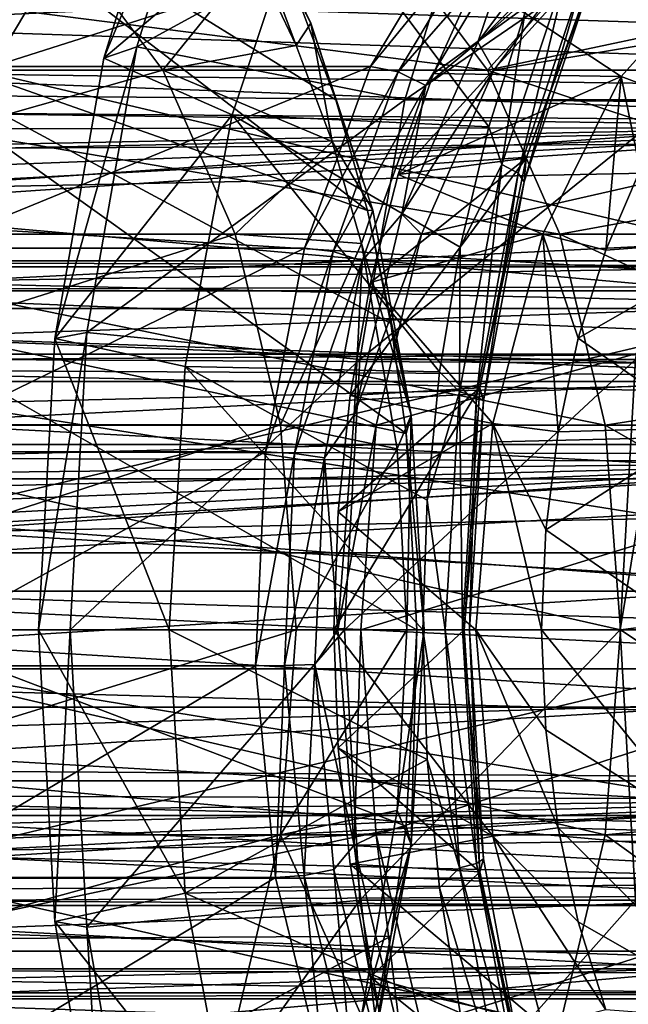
# Model space of a CAD drawing. Header units: metres. Extents: x 26 to 263, y -109 to 109.
# Tile 574 of 656: x 95.45 to 98.52, y 74.41 to 79.38. Entities that reach past the tile are written whole.
import ezdxf

# ---------------------------------------------------------------- set-up
doc = ezdxf.new("R2010")
doc.units = ezdxf.units.M
doc.layers.add('solid_500750', color=7, linetype='CONTINUOUS')

msp = doc.modelspace()

# ---------------------------------------------------------------- linework, layer by layer
at = {"layer": 'solid_500750'}
for points in [[(97.208237, 78.418442, 0.387068), (94.489174, 79.378181, -5.780607), (94.108887, 80.800003, -5.237505)], [(97.048851, 78.977623, 0.614691), (97.208237, 78.418442, 0.387068), (94.108887, 80.800003, -5.237505)], [(96.851685, 79.505249, 0.896279), (97.048851, 78.977623, 0.614691), (94.108887, 80.800003, -5.237505)], [(96.451233, 80.577888, 13.733401), (96.276993, 80.494469, 13.459207), (95.876823, 79.189178, 14.030707)], [(96.451233, 80.577888, 13.733401), (95.876823, 79.189178, 14.030707), (96.043098, 79.246666, 14.316275)], [(96.451233, 80.577888, 13.733401), (96.043098, 79.246666, 14.316275), (97.768051, 80.188995, 13.944923)], [(100.493484, 80.481636, 23.128609), (76.438446, 79.54406, 6.642768), (76.4506, 79.167015, 6.766676)], [(100.230225, 78.838577, 23.504486), (100.493484, 80.481636, 23.128609), (76.4506, 79.167015, 6.766676)], [(88.864243, 80.189552, -13.899847), (114.005424, 80.488419, 3.831565), (114.269028, 78.846504, 3.454995)], [(95.876823, 79.189178, 14.030707), (96.276993, 80.494469, 13.459207), (96.90786, 80.061737, 12.558236)], [(97.764587, 79.269646, 10.462984), (98.844788, 80.356949, 8.920297), (98.263649, 79.93721, 9.750242)], [(98.321007, 79.764008, 9.668329), (98.844788, 80.356949, 8.920297), (97.764587, 79.269646, 10.462984)], [(94.060333, 79.36145, 12.266313), (94.370544, 80.323517, 11.82328), (102.589035, 79.074455, 18.392254)], [(94.370544, 80.323517, 11.82328), (102.973312, 80.327881, 17.843445), (102.589035, 79.074455, 18.392254)], [(88.983925, 79.691757, -13.999965), (88.864243, 80.189552, -13.899847), (114.269028, 78.846504, 3.454995)], [(96.043098, 79.246666, 14.316275), (97.397026, 78.978783, 14.474808), (97.768051, 80.188995, 13.944923)], [(96.503761, 80.17627, 1.693643), (96.635307, 79.699944, 1.615081), (96.848488, 79.253296, 1.310622)], [(96.503761, 80.17627, 1.693643), (96.848488, 79.253296, 1.310622), (96.922279, 79.365906, 1.095947)], [(96.503761, 80.17627, 1.693643), (96.922279, 79.365906, 1.095947), (96.620132, 79.990135, 1.226966)], [(97.397026, 78.978783, 14.474808), (98.789581, 78.978783, 15.449887), (99.160614, 80.188995, 14.920003)], [(97.768051, 80.188995, 13.944923), (97.397026, 78.978783, 14.474808), (99.160614, 80.188995, 14.920003)], [(101.00853, 80.120888, 19.559774), (100.746742, 78.863609, 19.93392), (77.670441, 79.725288, 3.41973)], [(110.828964, 80.122429, 5.534748), (87.68058, 79.725288, -10.876224), (87.814034, 79.061203, -11.066817)], [(111.091217, 78.864822, 5.16051), (110.828964, 80.122429, 5.534748), (87.814034, 79.061203, -11.066817)], [(98.696327, 80.103355, 4.553569), (97.813843, 79.128426, 3.418853), (97.338676, 79.764099, 4.09746)], [(98.696327, 80.103355, 4.553569), (99.178314, 79.417259, 3.865223), (97.813843, 79.128426, 3.418853)], [(95.876823, 79.189178, 14.030707), (96.90786, 80.061737, 12.558236), (96.524162, 78.90303, 13.106216)], [(97.820496, 78.841156, 13.31812), (96.524162, 78.90303, 13.106216), (96.90786, 80.061737, 12.558236)], [(98.002716, 79.415985, 13.057878), (97.820496, 78.841156, 13.31812), (96.90786, 80.061737, 12.558236)], [(96.922279, 79.365906, 1.095947), (96.851685, 79.505249, 0.896279), (96.620132, 79.990135, 1.226966)], [(97.764587, 79.269646, 10.462984), (98.263649, 79.93721, 9.750242), (97.936317, 79.777573, 10.147649)], [(95.766251, 79.897491, 8.738155), (95.044365, 79.764099, 7.374068), (94.569199, 79.128426, 8.052676)], [(95.31749, 79.146004, 9.379045), (95.766251, 79.897491, 8.738155), (94.569199, 79.128426, 8.052676)], [(97.671814, 79.897491, 10.072444), (95.766251, 79.897491, 8.738155), (95.31749, 79.146004, 9.379045)], [(97.223053, 79.146004, 10.713334), (97.671814, 79.897491, 10.072444), (95.31749, 79.146004, 9.379045)], [(97.808395, 79.865425, 10.138662), (97.671814, 79.897491, 10.072444), (97.223053, 79.146004, 10.713334)], [(97.36364, 79.120636, 10.773839), (97.808395, 79.865425, 10.138662), (97.223053, 79.146004, 10.713334)], [(97.936317, 79.777573, 10.147649), (97.808395, 79.865425, 10.138662), (97.36364, 79.120636, 10.773839)], [(95.700371, 79.764099, 2.950307), (92.423759, 79.764099, 0.656002), (92.899002, 79.128258, -0.022712)], [(97.813843, 79.128426, 3.418853), (93.308502, 79.128426, 0.264182), (92.833336, 79.764099, 0.94279)], [(97.338676, 79.764099, 4.09746), (97.813843, 79.128426, 3.418853), (92.833336, 79.764099, 0.94279)], [(95.700371, 79.764099, 2.950307), (92.899002, 79.128258, -0.022712), (96.175613, 79.128258, 2.271594)], [(96.635307, 79.699944, 1.615081), (95.700371, 79.764099, 2.950307), (96.175613, 79.128258, 2.271594)], [(97.502518, 79.05114, 10.767176), (97.936317, 79.777573, 10.147649), (97.36364, 79.120636, 10.773839)], [(97.764587, 79.269646, 10.462984), (97.936317, 79.777573, 10.147649), (97.502518, 79.05114, 10.767176)], [(97.845703, 79.128227, 10.347131), (98.321007, 79.764008, 9.668329), (97.764587, 79.269646, 10.462984)], [(101.597618, 79.764008, 11.962635), (98.321007, 79.764008, 9.668329), (97.845703, 79.128227, 10.347131)], [(101.122314, 79.128227, 12.641437), (101.597618, 79.764008, 11.962635), (97.845703, 79.128227, 10.347131)], [(100.746742, 78.863609, 19.93392), (77.536987, 79.061203, 3.610323), (77.670441, 79.725288, 3.41973)], [(92.844406, 79.695488, 14.874553), (99.881226, 78.036484, 20.341608), (100.139999, 79.7202, 19.972048)], [(98.383728, 79.724976, 12.513731), (97.541046, 79.111816, 11.653948), (97.363686, 78.600273, 11.907248)], [(98.383728, 79.724976, 12.513731), (97.363686, 78.600273, 11.907248), (98.008354, 78.683426, 13.049825)], [(98.383728, 79.724976, 12.513731), (97.752487, 79.582359, 11.351983), (97.541046, 79.111816, 11.653948)], [(98.383728, 79.724976, 12.513731), (98.008354, 78.683426, 13.049825), (98.333382, 79.572105, 12.733478)], [(89.086899, 79.191666, -14.085519), (88.983925, 79.691757, -13.999965), (114.269028, 78.846504, 3.454995)], [(92.844406, 79.695488, 14.874553), (92.588715, 78.015762, 15.239766), (99.881226, 78.036484, 20.341608)], [(96.848488, 79.253296, 1.310622), (96.635307, 79.699944, 1.615081), (96.175613, 79.128258, 2.271594)], [(97.752487, 79.582359, 11.351983), (98.996162, 79.665672, 9.575826), (98.487961, 79.096275, 10.301619)], [(98.233192, 79.699142, 12.876774), (97.886475, 78.652145, 13.371939), (98.002716, 79.415985, 13.057878)], [(97.969032, 78.608185, 13.30921), (97.886475, 78.652145, 13.371939), (98.233192, 79.699142, 12.876774)], [(98.309265, 79.635612, 12.823299), (97.969032, 78.608185, 13.30921), (98.233192, 79.699142, 12.876774)], [(98.790024, 78.98291, 10.39326), (98.487961, 79.096275, 10.301619), (98.996162, 79.665672, 9.575826)], [(97.999619, 78.56424, 13.210137), (97.969032, 78.608185, 13.30921), (98.309265, 79.635612, 12.823299)], [(98.333382, 79.572105, 12.733478), (97.999619, 78.56424, 13.210137), (98.309265, 79.635612, 12.823299)], [(97.541046, 79.111816, 11.653948), (97.752487, 79.582359, 11.351983), (98.487961, 79.096275, 10.301619)], [(98.008354, 78.683426, 13.049825), (97.999619, 78.56424, 13.210137), (98.333382, 79.572105, 12.733478)], [(96.922279, 79.365906, 1.095947), (97.048851, 78.977623, 0.614691), (96.851685, 79.505249, 0.896279)], [(99.178314, 79.417259, 3.865223), (99.552116, 78.550003, 3.331379), (97.813843, 79.128426, 3.418853)], [(97.886475, 78.652145, 13.371939), (97.820496, 78.841156, 13.31812), (98.002716, 79.415985, 13.057878)], [(93.861435, 78.46666, 12.550365), (94.060333, 79.36145, 12.266313), (102.589035, 79.074455, 18.392254)], [(97.403923, 77.291924, 0.1076), (94.722069, 77.862831, -6.113213), (94.489174, 79.378181, -5.780607)], [(97.326477, 77.848686, 0.218201), (97.403923, 77.291924, 0.1076), (94.489174, 79.378181, -5.780607)], [(97.208237, 78.418442, 0.387068), (97.326477, 77.848686, 0.218201), (94.489174, 79.378181, -5.780607)], [(96.922279, 79.365906, 1.095947), (96.848488, 79.253296, 1.310622), (97.030075, 78.767395, 1.051288)], [(96.922279, 79.365906, 1.095947), (97.030075, 78.767395, 1.051288), (97.235001, 78.421555, 0.649326)], [(96.922279, 79.365906, 1.095947), (97.235001, 78.421555, 0.649326), (97.048851, 78.977623, 0.614691)], [(97.381996, 78.400238, 11.009378), (97.764587, 79.269646, 10.462984), (97.502518, 79.05114, 10.767176)], [(97.845703, 79.128227, 10.347131), (97.764587, 79.269646, 10.462984), (97.381996, 78.400238, 11.009378)], [(96.043098, 79.246666, 14.316275), (95.876823, 79.189178, 14.030707), (95.630409, 77.772881, 14.382629)], [(96.043098, 79.246666, 14.316275), (95.630409, 77.772881, 14.382629), (95.791771, 77.802193, 14.675206)], [(96.043098, 79.246666, 14.316275), (95.791771, 77.802193, 14.675206), (97.397026, 78.978783, 14.474808)], [(97.030075, 78.767395, 1.051288), (96.848488, 79.253296, 1.310622), (96.175613, 79.128258, 2.271594)], [(100.230225, 78.838577, 23.504486), (76.4506, 79.167015, 6.766676), (76.460869, 78.81073, 6.869212)], [(89.172203, 78.696739, -14.155967), (89.086899, 79.191666, -14.085519), (114.269028, 78.846504, 3.454995)], [(95.630409, 77.772881, 14.382629), (95.876823, 79.189178, 14.030707), (96.524162, 78.90303, 13.106216)], [(96.175613, 79.128258, 2.271594), (92.899002, 79.128258, -0.022712), (93.263512, 78.29998, -0.543287)], [(96.175613, 79.128258, 2.271594), (93.263512, 78.29998, -0.543287), (96.540123, 78.29998, 1.751019)], [(98.178444, 78.300003, 2.898139), (93.673111, 78.300003, -0.256532), (93.308502, 79.128426, 0.264182)], [(97.813843, 79.128426, 3.418853), (98.178444, 78.300003, 2.898139), (93.308502, 79.128426, 0.264182)], [(97.223053, 79.146004, 10.713334), (95.31749, 79.146004, 9.379045), (94.984932, 78.229118, 9.853993)], [(96.890495, 78.229118, 11.188282), (97.223053, 79.146004, 10.713334), (94.984932, 78.229118, 9.853993)], [(97.030075, 78.767395, 1.051288), (96.175613, 79.128258, 2.271594), (96.540123, 78.29998, 1.751019)], [(97.36364, 79.120636, 10.773839), (97.223053, 79.146004, 10.713334), (96.890495, 78.229118, 11.188282)], [(97.034042, 78.211922, 11.244554), (97.36364, 79.120636, 10.773839), (96.890495, 78.229118, 11.188282)], [(97.502518, 79.05114, 10.767176), (97.36364, 79.120636, 10.773839), (97.034042, 78.211922, 11.244554)], [(97.363686, 78.600273, 11.907248), (97.541046, 79.111816, 11.653948), (98.487961, 79.096275, 10.301619)], [(97.481331, 78.300224, 10.867507), (97.845703, 79.128227, 10.347131), (97.381996, 78.400238, 11.009378)], [(101.122314, 79.128227, 12.641437), (97.845703, 79.128227, 10.347131), (97.481331, 78.300224, 10.867507)], [(100.757942, 78.300224, 13.161813), (101.122314, 79.128227, 12.641437), (97.481331, 78.300224, 10.867507)], [(99.552116, 78.550003, 3.331379), (98.178444, 78.300003, 2.898139), (97.813843, 79.128426, 3.418853)], [(100.746742, 78.863609, 19.93392), (77.433266, 78.38765, 3.75846), (77.536987, 79.061203, 3.610323)], [(111.091217, 78.864822, 5.16051), (87.814034, 79.061203, -11.066817), (87.917763, 78.38765, -11.214954)], [(93.861435, 78.46666, 12.550365), (102.589035, 79.074455, 18.392254), (102.352394, 77.714401, 18.730209)], [(97.363686, 78.600273, 11.907248), (98.487961, 79.096275, 10.301619), (98.092354, 78.300285, 10.866606)], [(98.410492, 78.219276, 10.935287), (98.092354, 78.300285, 10.866606), (98.487961, 79.096275, 10.301619)], [(98.584595, 78.624756, 10.686644), (98.410492, 78.219276, 10.935287), (98.487961, 79.096275, 10.301619)], [(98.790024, 78.98291, 10.39326), (98.584595, 78.624756, 10.686644), (98.487961, 79.096275, 10.301619)], [(97.181046, 78.16481, 11.226292), (97.502518, 79.05114, 10.767176), (97.034042, 78.211922, 11.244554)], [(97.381996, 78.400238, 11.009378), (97.502518, 79.05114, 10.767176), (97.181046, 78.16481, 11.226292)], [(95.791771, 77.802193, 14.675206), (97.168549, 77.665634, 14.801109), (97.397026, 78.978783, 14.474808)], [(97.235001, 78.421555, 0.649326), (97.208237, 78.418442, 0.387068), (97.048851, 78.977623, 0.614691)], [(97.168549, 77.665634, 14.801109), (98.561104, 77.665634, 15.776189), (98.789581, 78.978783, 15.449887)], [(97.397026, 78.978783, 14.474808), (97.168549, 77.665634, 14.801109), (98.789581, 78.978783, 15.449887)], [(100.746742, 78.863609, 19.93392), (100.592148, 77.579597, 20.154772), (77.433266, 78.38765, 3.75846)], [(111.091217, 78.864822, 5.16051), (87.917763, 78.38765, -11.214954), (87.991844, 77.704262, -11.320751)], [(111.246017, 77.580276, 4.939496), (111.091217, 78.864822, 5.16051), (87.991844, 77.704262, -11.320751)], [(95.630409, 77.772881, 14.382629), (96.524162, 78.90303, 13.106216), (96.287025, 77.630577, 13.444878)], [(97.572044, 77.603256, 13.672945), (96.287025, 77.630577, 13.444878), (96.524162, 78.90303, 13.106216)], [(97.676331, 78.234367, 13.524006), (97.572044, 77.603256, 13.672945), (96.524162, 78.90303, 13.106216)], [(97.820496, 78.841156, 13.31812), (97.676331, 78.234367, 13.524006), (96.524162, 78.90303, 13.106216)], [(100.230225, 78.838577, 23.504486), (76.460869, 78.81073, 6.869212), (76.472923, 78.330315, 6.985609)], [(100.230225, 78.838577, 23.504486), (76.472923, 78.330315, 6.985609), (76.481422, 77.921387, 7.065132)], [(100.230225, 78.838577, 23.504486), (76.481422, 77.921387, 7.065132), (76.487434, 77.565742, 7.119812)], [(100.230225, 78.838577, 23.504486), (76.487434, 77.565742, 7.119812), (76.491966, 77.229446, 7.159235)], [(100.097061, 77.148651, 23.694618), (100.230225, 78.838577, 23.504486), (76.491966, 77.229446, 7.159235)], [(89.172203, 78.696739, -14.155967), (114.269028, 78.846504, 3.454995), (114.402756, 77.157196, 3.263962)], [(97.886475, 78.652145, 13.371939), (97.676331, 78.234367, 13.524006), (97.820496, 78.841156, 13.31812)], [(97.177101, 78.25193, 0.841319), (97.030075, 78.767395, 1.051288), (96.540123, 78.29998, 1.751019)], [(97.235001, 78.421555, 0.649326), (97.030075, 78.767395, 1.051288), (97.177101, 78.25193, 0.841319)], [(89.239777, 78.20961, -14.212316), (89.172203, 78.696739, -14.155967), (114.402756, 77.157196, 3.263962)], [(98.008354, 78.683426, 13.049825), (97.222984, 78.055199, 12.108191), (97.120995, 77.484535, 12.25385)], [(98.008354, 78.683426, 13.049825), (97.120995, 77.484535, 12.25385), (97.775322, 77.522362, 13.382625)], [(98.008354, 78.683426, 13.049825), (97.363686, 78.600273, 11.907248), (97.222984, 78.055199, 12.108191)], [(98.008354, 78.683426, 13.049825), (97.775322, 77.522362, 13.382625), (97.999619, 78.56424, 13.210137)], [(97.886475, 78.652145, 13.371939), (97.672195, 77.502342, 13.677967), (97.676331, 78.234367, 13.524006)], [(97.758751, 77.479874, 13.609519), (97.672195, 77.502342, 13.677967), (97.886475, 78.652145, 13.371939)], [(97.969032, 78.608185, 13.30921), (97.758751, 77.479874, 13.609519), (97.886475, 78.652145, 13.371939)], [(99.144341, 78.275002, 11.979379), (98.410492, 78.219276, 10.935287), (98.584595, 78.624756, 10.686644)], [(97.222984, 78.055199, 12.108191), (97.363686, 78.600273, 11.907248), (98.092354, 78.300285, 10.866606)], [(97.793343, 77.457413, 13.504728), (97.758751, 77.479874, 13.609519), (97.969032, 78.608185, 13.30921)], [(97.775322, 77.522362, 13.382625), (97.793343, 77.457413, 13.504728), (97.999619, 78.56424, 13.210137)], [(97.999619, 78.56424, 13.210137), (97.793343, 77.457413, 13.504728), (97.969032, 78.608185, 13.30921)], [(99.796005, 77.551979, 2.983062), (98.178444, 78.300003, 2.898139), (99.552116, 78.550003, 3.331379)], [(93.745018, 77.658165, 12.716631), (93.861435, 78.46666, 12.550365), (102.352394, 77.714401, 18.730209)], [(97.235001, 78.421555, 0.649326), (97.177101, 78.25193, 0.841319), (97.428284, 77.384476, 0.373298)], [(97.235001, 78.421555, 0.649326), (97.428284, 77.384476, 0.373298), (97.208237, 78.418442, 0.387068)], [(97.428284, 77.384476, 0.373298), (97.326477, 77.848686, 0.218201), (97.208237, 78.418442, 0.387068)], [(100.592148, 77.579597, 20.154772), (77.359184, 77.704262, 3.864257), (77.433266, 78.38765, 3.75846)], [(97.141167, 77.38662, 11.353315), (97.381996, 78.400238, 11.009378), (97.181046, 78.16481, 11.226292)], [(97.481331, 78.300224, 10.867507), (97.381996, 78.400238, 11.009378), (97.141167, 77.38662, 11.353315)], [(96.540123, 78.29998, 1.751019), (93.263512, 78.29998, -0.543287), (93.492691, 77.335472, -0.870589)], [(96.540123, 78.29998, 1.751019), (93.492691, 77.335472, -0.870589), (96.769302, 77.335472, 1.423716)], [(98.407646, 77.335274, 2.570804), (93.673111, 78.300003, -0.256532), (98.178444, 78.300003, 2.898139)], [(98.407646, 77.335274, 2.570804), (93.902313, 77.335274, -0.583866), (93.673111, 78.300003, -0.256532)], [(97.177101, 78.25193, 0.841319), (96.540123, 78.29998, 1.751019), (96.769302, 77.335472, 1.423716)], [(97.251976, 77.334877, 11.195065), (97.481331, 78.300224, 10.867507), (97.141167, 77.38662, 11.353315)], [(97.222984, 78.055199, 12.108191), (98.092354, 78.300285, 10.866606), (97.841423, 77.342285, 11.224973)], [(100.757942, 78.300224, 13.161813), (97.481331, 78.300224, 10.867507), (97.251976, 77.334877, 11.195065)], [(100.52858, 77.334877, 13.489371), (100.757942, 78.300224, 13.161813), (97.251976, 77.334877, 11.195065)], [(98.169731, 77.300148, 11.279127), (97.841423, 77.342285, 11.224973), (98.092354, 78.300285, 10.866606)], [(98.271263, 77.774727, 11.134131), (98.169731, 77.300148, 11.279127), (98.092354, 78.300285, 10.866606)], [(98.410492, 78.219276, 10.935287), (98.271263, 77.774727, 11.134131), (98.092354, 78.300285, 10.866606)], [(99.796005, 77.551979, 2.983062), (98.407646, 77.335274, 2.570804), (98.178444, 78.300003, 2.898139)], [(99.144341, 78.275002, 11.979379), (98.271263, 77.774727, 11.134131), (98.410492, 78.219276, 10.935287)], [(99.144341, 78.275002, 11.979379), (98.918007, 77.322334, 12.302622), (98.271263, 77.774727, 11.134131)], [(96.890495, 78.229118, 11.188282), (94.984932, 78.229118, 9.853993), (94.787888, 77.200119, 10.135397)], [(96.693451, 77.200119, 11.469686), (96.890495, 78.229118, 11.188282), (94.787888, 77.200119, 10.135397)], [(97.034042, 78.211922, 11.244554), (96.890495, 78.229118, 11.188282), (96.693451, 77.200119, 11.469686)], [(97.357193, 77.214043, 0.584122), (97.177101, 78.25193, 0.841319), (96.769302, 77.335472, 1.423716)], [(97.428284, 77.384476, 0.373298), (97.177101, 78.25193, 0.841319), (97.357193, 77.214043, 0.584122)], [(97.672195, 77.502342, 13.677967), (97.572044, 77.603256, 13.672945), (97.676331, 78.234367, 13.524006)], [(89.291603, 77.718552, -14.256458), (89.239777, 78.20961, -14.212316), (114.402756, 77.157196, 3.263962)], [(100.882835, 78.134026, 9.496556), (91.446198, 78.134026, 2.888956), (91.782219, 78.164726, 2.409076)], [(101.218849, 78.164726, 9.016677), (91.782219, 78.164726, 2.409076), (92.107231, 78.012901, 1.944911)], [(101.218849, 78.164726, 9.016677), (100.882835, 78.134026, 9.496556), (91.782219, 78.164726, 2.409076)], [(101.543861, 78.012901, 8.552512), (101.218849, 78.164726, 9.016677), (92.107231, 78.012901, 1.944911)], [(96.838753, 77.192093, 11.523449), (97.034042, 78.211922, 11.244554), (96.693451, 77.200119, 11.469686)], [(97.181046, 78.16481, 11.226292), (97.034042, 78.211922, 11.244554), (96.838753, 77.192093, 11.523449)], [(96.99057, 77.170113, 11.498316), (97.181046, 78.16481, 11.226292), (96.838753, 77.192093, 11.523449)], [(97.141167, 77.38662, 11.353315), (97.181046, 78.16481, 11.226292), (96.99057, 77.170113, 11.498316)], [(100.568703, 77.923798, 9.945178), (91.132072, 77.923798, 3.337578), (91.446198, 78.134026, 2.888956)], [(100.882835, 78.134026, 9.496556), (100.568703, 77.923798, 9.945178), (91.446198, 78.134026, 2.888956)], [(92.503639, 76.300003, 15.361226), (99.79409, 76.300003, 20.466057), (99.881226, 78.036484, 20.341608)], [(92.588715, 78.015762, 15.239766), (92.503639, 76.300003, 15.361226), (99.881226, 78.036484, 20.341608)], [(97.120995, 77.484535, 12.25385), (97.222984, 78.055199, 12.108191), (97.841423, 77.342285, 11.224973)], [(101.543861, 78.012901, 8.552512), (92.107231, 78.012901, 1.944911), (92.38942, 77.693398, 1.541898)], [(101.82605, 77.693398, 8.149499), (101.543861, 78.012901, 8.552512), (92.38942, 77.693398, 1.541898)], [(100.307213, 77.554619, 10.318626), (90.870583, 77.554619, 3.711026), (91.132072, 77.923798, 3.337578)], [(100.568703, 77.923798, 9.945178), (100.307213, 77.554619, 10.318626), (91.132072, 77.923798, 3.337578)], [(94.722069, 77.862831, -6.113213), (97.45665, 76.300003, 0.032299), (94.800491, 76.300003, -6.225215)], [(97.403923, 77.291924, 0.1076), (97.45665, 76.300003, 0.032299), (94.722069, 77.862831, -6.113213)], [(97.428284, 77.384476, 0.373298), (97.403923, 77.291924, 0.1076), (97.326477, 77.848686, 0.218201)], [(95.791771, 77.802193, 14.675206), (95.547203, 76.300003, 14.501456), (95.706909, 76.300003, 14.796402)], [(95.791771, 77.802193, 14.675206), (95.630409, 77.772881, 14.382629), (95.547203, 76.300003, 14.501456)], [(95.630409, 77.772881, 14.382629), (96.206818, 76.300003, 13.559431), (95.547203, 76.300003, 14.501456)], [(95.630409, 77.772881, 14.382629), (96.287025, 77.630577, 13.444878), (96.206818, 76.300003, 13.559431)], [(95.791771, 77.802193, 14.675206), (95.706909, 76.300003, 14.796402), (97.168549, 77.665634, 14.801109)], [(98.918007, 77.322334, 12.302622), (98.169731, 77.300148, 11.279127), (98.271263, 77.774727, 11.134131)], [(89.328667, 77.211258, -14.288547), (89.291603, 77.718552, -14.256458), (114.402756, 77.157196, 3.263962)], [(100.592148, 77.579597, 20.154772), (77.314171, 77.008377, 3.928539), (77.359184, 77.704262, 3.864257)], [(111.246017, 77.580276, 4.939496), (87.991844, 77.704262, -11.320751), (88.03685, 77.008377, -11.385032)], [(101.82605, 77.693398, 8.149499), (92.38942, 77.693398, 1.541898), (92.601173, 77.237503, 1.239485)], [(101.82605, 77.693398, 8.149499), (92.601173, 77.237503, 1.239485), (102.037804, 77.237503, 7.847086)], [(93.745018, 77.658165, 12.716631), (102.352394, 77.714401, 18.730209), (102.272491, 76.300003, 18.844322)], [(97.168549, 77.665634, 14.801109), (95.706909, 76.300003, 14.796402), (97.0914, 76.300003, 14.911287)], [(98.561104, 77.665634, 15.776189), (97.0914, 76.300003, 14.911287), (98.483955, 76.300003, 15.886367)], [(97.168549, 77.665634, 14.801109), (97.0914, 76.300003, 14.911287), (98.561104, 77.665634, 15.776189)], [(98.561104, 77.665634, 15.776189), (98.483955, 76.300003, 15.886367), (98.706589, 77.657791, 15.829934)], [(93.687561, 76.938644, 12.798683), (93.745018, 77.658165, 12.716631), (102.272491, 76.300003, 18.844322)], [(97.487816, 76.300003, 13.79323), (96.206818, 76.300003, 13.559431), (96.287025, 77.630577, 13.444878)], [(97.508942, 76.95575, 13.763064), (97.487816, 76.300003, 13.79323), (96.287025, 77.630577, 13.444878)], [(97.572044, 77.603256, 13.672945), (97.508942, 76.95575, 13.763064), (96.287025, 77.630577, 13.444878)], [(98.706589, 77.657791, 15.829934), (98.483955, 76.300003, 15.886367), (98.629883, 76.300003, 15.93948)], [(100.592148, 77.579597, 20.154772), (100.541672, 76.300003, 20.226536), (77.314171, 77.008377, 3.928539)], [(111.246017, 77.580276, 4.939496), (88.03685, 77.008377, -11.385032), (88.052788, 76.300003, -11.407797)], [(111.246017, 77.580276, 4.939496), (88.052788, 76.300003, -11.407797), (111.296227, 76.300003, 4.867434)], [(97.672195, 77.502342, 13.677967), (97.508942, 76.95575, 13.763064), (97.572044, 77.603256, 13.672945)], [(100.123955, 77.06263, 10.580347), (90.687325, 77.06263, 3.972746), (90.870583, 77.554619, 3.711026)], [(100.307213, 77.554619, 10.318626), (100.123955, 77.06263, 10.580347), (90.870583, 77.554619, 3.711026)], [(97.775322, 77.522362, 13.382625), (97.038498, 76.300003, 12.371661), (97.696327, 76.300003, 13.495444)], [(97.775322, 77.522362, 13.382625), (97.059196, 76.896614, 12.342101), (97.038498, 76.300003, 12.371661)], [(97.775322, 77.522362, 13.382625), (97.120995, 77.484535, 12.25385), (97.059196, 76.896614, 12.342101)], [(97.775322, 77.522362, 13.382625), (97.696327, 76.300003, 13.495444), (97.793343, 77.457413, 13.504728)], [(99.796005, 77.551979, 2.983062), (99.895821, 76.481194, 2.840514), (98.407646, 77.335274, 2.570804)], [(97.059196, 76.896614, 12.342101), (97.120995, 77.484535, 12.25385), (97.841423, 77.342285, 11.224973)], [(97.672195, 77.502342, 13.677967), (97.599709, 76.300003, 13.781485), (97.508942, 76.95575, 13.763064)], [(97.672195, 77.502342, 13.677967), (97.687622, 76.300003, 13.711102), (97.599709, 76.300003, 13.781485)], [(97.758751, 77.479874, 13.609519), (97.687622, 76.300003, 13.711102), (97.672195, 77.502342, 13.677967)], [(97.758751, 77.479874, 13.609519), (97.723572, 76.300003, 13.604378), (97.687622, 76.300003, 13.711102)], [(97.793343, 77.457413, 13.504728), (97.723572, 76.300003, 13.604378), (97.758751, 77.479874, 13.609519)], [(97.793343, 77.457413, 13.504728), (97.696327, 76.300003, 13.495444), (97.723572, 76.300003, 13.604378)], [(97.059128, 76.300407, 11.47048), (97.141167, 77.38662, 11.353315), (96.99057, 77.170113, 11.498316)], [(97.251976, 77.334877, 11.195065), (97.141167, 77.38662, 11.353315), (97.059128, 76.300407, 11.47048)], [(97.428284, 77.384476, 0.373298), (97.357193, 77.214043, 0.584122), (97.405975, 76.300003, 0.514453)], [(97.428284, 77.384476, 0.373298), (97.49366, 76.300003, 0.279929), (97.403923, 77.291924, 0.1076)], [(97.428284, 77.384476, 0.373298), (97.405975, 76.300003, 0.514453), (97.49366, 76.300003, 0.279929)], [(96.769302, 77.335472, 1.423716), (93.492691, 77.335472, -0.870589), (93.570915, 76.300003, -0.982302)], [(96.769302, 77.335472, 1.423716), (93.570915, 76.300003, -0.982302), (96.847519, 76.300003, 1.312003)], [(98.485825, 76.300003, 2.459156), (93.980492, 76.300003, -0.695514), (93.902313, 77.335274, -0.583866)], [(98.407646, 77.335274, 2.570804), (98.485825, 76.300003, 2.459156), (93.902313, 77.335274, -0.583866)], [(97.357193, 77.214043, 0.584122), (96.769302, 77.335472, 1.423716), (96.847519, 76.300003, 1.312003)], [(97.173843, 76.300392, 11.306651), (97.251976, 77.334877, 11.195065), (97.059128, 76.300407, 11.47048)], [(97.059196, 76.896614, 12.342101), (97.841423, 77.342285, 11.224973), (97.75547, 76.300003, 11.347721)], [(100.52858, 77.334877, 13.489371), (97.251976, 77.334877, 11.195065), (97.173843, 76.300392, 11.306651)], [(100.450447, 76.300392, 13.600957), (100.52858, 77.334877, 13.489371), (97.173843, 76.300392, 11.306651)], [(98.087257, 76.300003, 11.396921), (97.75547, 76.300003, 11.347721), (97.841423, 77.342285, 11.224973)], [(98.107979, 76.805214, 11.367322), (98.087257, 76.300003, 11.396921), (97.841423, 77.342285, 11.224973)], [(98.169731, 77.300148, 11.279127), (98.107979, 76.805214, 11.367322), (97.841423, 77.342285, 11.224973)], [(98.918007, 77.322334, 12.302622), (98.840805, 76.300003, 12.412873), (98.107979, 76.805214, 11.367322)], [(98.918007, 77.322334, 12.302622), (98.107979, 76.805214, 11.367322), (98.169731, 77.300148, 11.279127)], [(99.895821, 76.481194, 2.840514), (98.485825, 76.300003, 2.459156), (98.407646, 77.335274, 2.570804)], [(97.49366, 76.300003, 0.279929), (97.45665, 76.300003, 0.032299), (97.403923, 77.291924, 0.1076)], [(100.097061, 77.148651, 23.694618), (76.491966, 77.229446, 7.159235), (76.495354, 76.889572, 7.186958)], [(102.037804, 77.237503, 7.847086), (92.601173, 77.237503, 1.239485), (92.721756, 76.689835, 1.067276)], [(102.158386, 76.689835, 7.674876), (102.037804, 77.237503, 7.847086), (92.721756, 76.689835, 1.067276)], [(89.349823, 76.688164, -14.307115), (89.328667, 77.211258, -14.288547), (114.402756, 77.157196, 3.263962)], [(96.693451, 77.200119, 11.469686), (94.787888, 77.200119, 10.135397), (94.737823, 76.118805, 10.206903)], [(96.643379, 76.118805, 11.541192), (96.693451, 77.200119, 11.469686), (94.737823, 76.118805, 10.206903)], [(96.838753, 77.192093, 11.523449), (96.693451, 77.200119, 11.469686), (96.643379, 76.118805, 11.541192)], [(96.789131, 76.120415, 11.594317), (96.838753, 77.192093, 11.523449), (96.643379, 76.118805, 11.541192)], [(96.99057, 77.170113, 11.498316), (96.838753, 77.192093, 11.523449), (96.789131, 76.120415, 11.594317)], [(96.942169, 76.12484, 11.567438), (96.99057, 77.170113, 11.498316), (96.789131, 76.120415, 11.594317)], [(97.357193, 77.214043, 0.584122), (96.847519, 76.300003, 1.312003), (97.405975, 76.300003, 0.514453)], [(97.059128, 76.300407, 11.47048), (96.99057, 77.170113, 11.498316), (96.942169, 76.12484, 11.567438)], [(100.097061, 77.148651, 23.694618), (76.496452, 75.864868, 7.195502), (76.493668, 75.52388, 7.173266)], [(100.097397, 75.442802, 23.694136), (100.097061, 77.148651, 23.694618), (76.493668, 75.52388, 7.173266)], [(100.097061, 77.148651, 23.694618), (76.495354, 76.889572, 7.186958), (76.49736, 76.547752, 7.202425)], [(100.097061, 77.148651, 23.694618), (76.497742, 76.206474, 7.205285), (76.496452, 75.864868, 7.195502)], [(100.097061, 77.148651, 23.694618), (76.49736, 76.547752, 7.202425), (76.497742, 76.206474, 7.205285)], [(89.349823, 76.688164, -14.307115), (114.402756, 77.157196, 3.263962), (114.403091, 75.45134, 3.26348)], [(100.036865, 76.495995, 10.70472), (90.600235, 76.495995, 4.097119), (90.687325, 77.06263, 3.972746)], [(100.123955, 77.06263, 10.580347), (100.036865, 76.495995, 10.70472), (90.687325, 77.06263, 3.972746)], [(77.314171, 77.008377, 3.928539), (100.541672, 76.300003, 20.226536), (77.298233, 76.300003, 3.951303)], [(93.687561, 76.938644, 12.798683), (102.272491, 76.300003, 18.844322), (93.671394, 76.300003, 12.82177)], [(97.508942, 76.95575, 13.763064), (97.599709, 76.300003, 13.781485), (97.487816, 76.300003, 13.79323)], [(97.059196, 76.896614, 12.342101), (97.75547, 76.300003, 11.347721), (97.038498, 76.300003, 12.371661)], [(98.107979, 76.805214, 11.367322), (98.840805, 76.300003, 12.412873), (98.087257, 76.300003, 11.396921)], [(89.353859, 76.156181, -14.310679), (89.349823, 76.688164, -14.307115), (114.403091, 75.45134, 3.26348)], [(102.158386, 76.689835, 7.674876), (92.721756, 76.689835, 1.067276), (92.739365, 76.104012, 1.042126)], [(102.175995, 76.104012, 7.649727), (102.158386, 76.689835, 7.674876), (92.739365, 76.104012, 1.042126)], [(100.054482, 75.910164, 10.67957), (90.617844, 75.910164, 4.071969), (90.600235, 76.495995, 4.097119)], [(100.036865, 76.495995, 10.70472), (100.054482, 75.910164, 10.67957), (90.600235, 76.495995, 4.097119)], [(99.895821, 76.481194, 2.840514), (99.845757, 75.399887, 2.91202), (98.485825, 76.300003, 2.459156)], [(100.592216, 75.019722, 20.154705), (77.298233, 76.300003, 3.951303), (100.541672, 76.300003, 20.226536)], [(100.592216, 75.019722, 20.154705), (77.314171, 75.591621, 3.928539), (77.298233, 76.300003, 3.951303)], [(111.296227, 76.300003, 4.867434), (88.052788, 76.300003, -11.407797), (88.03685, 75.591621, -11.385032)], [(111.246056, 75.020409, 4.939411), (111.296227, 76.300003, 4.867434), (88.03685, 75.591621, -11.385032)], [(92.588676, 74.584541, 15.239806), (99.79409, 76.300003, 20.466057), (92.503639, 76.300003, 15.361226)], [(92.588676, 74.584541, 15.239806), (99.881226, 74.563515, 20.341608), (99.79409, 76.300003, 20.466057)], [(96.847519, 76.300003, 1.312003), (93.570915, 76.300003, -0.982302), (93.492691, 75.264526, -0.870589)], [(96.769302, 75.264526, 1.423716), (96.847519, 76.300003, 1.312003), (93.492691, 75.264526, -0.870589)], [(102.352394, 74.885597, 18.730209), (93.671394, 76.300003, 12.82177), (102.272491, 76.300003, 18.844322)], [(93.687607, 75.660454, 12.798617), (93.671394, 76.300003, 12.82177), (102.352394, 74.885597, 18.730209)], [(98.407646, 75.264725, 2.570804), (93.902313, 75.264725, -0.583866), (93.980492, 76.300003, -0.695514)], [(98.485825, 76.300003, 2.459156), (98.407646, 75.264725, 2.570804), (93.980492, 76.300003, -0.695514)], [(97.403992, 75.308723, 0.107501), (94.722069, 74.737167, -6.113213), (94.800491, 76.300003, -6.225215)], [(97.403992, 75.308723, 0.107501), (94.800491, 76.300003, -6.225215), (97.45665, 76.300003, 0.032299)], [(95.547203, 76.300003, 14.501456), (95.630409, 74.827126, 14.382629), (95.706909, 76.300003, 14.796402)], [(96.287025, 74.969421, 13.444878), (95.630409, 74.827126, 14.382629), (95.547203, 76.300003, 14.501456)], [(96.287025, 74.969421, 13.444878), (95.547203, 76.300003, 14.501456), (96.206818, 76.300003, 13.559431)], [(95.630409, 74.827126, 14.382629), (95.791771, 74.797806, 14.675206), (95.706909, 76.300003, 14.796402)], [(95.706909, 76.300003, 14.796402), (95.791771, 74.797806, 14.675206), (97.0914, 76.300003, 14.911287)], [(95.791771, 74.797806, 14.675206), (97.168549, 74.934364, 14.801109), (97.0914, 76.300003, 14.911287)], [(97.508942, 75.644249, 13.763064), (96.287025, 74.969421, 13.444878), (96.206818, 76.300003, 13.559431)], [(97.487816, 76.300003, 13.79323), (97.508942, 75.644249, 13.763064), (96.206818, 76.300003, 13.559431)], [(97.405975, 76.300003, 0.514453), (96.847519, 76.300003, 1.312003), (96.769302, 75.264526, 1.423716)], [(97.357254, 75.386551, 0.584031), (97.405975, 76.300003, 0.514453), (96.769302, 75.264526, 1.423716)], [(97.141281, 75.212814, 11.353155), (97.059128, 76.300407, 11.47048), (96.942169, 76.12484, 11.567438)], [(97.038498, 76.300003, 12.371661), (97.059196, 75.703384, 12.342101), (97.696327, 76.300003, 13.495444)], [(97.841423, 75.257721, 11.224973), (97.059196, 75.703384, 12.342101), (97.038498, 76.300003, 12.371661)], [(97.841423, 75.257721, 11.224973), (97.038498, 76.300003, 12.371661), (97.75547, 76.300003, 11.347721)], [(97.173843, 76.300392, 11.306651), (97.059128, 76.300407, 11.47048), (97.141281, 75.212814, 11.353155)], [(97.059196, 75.703384, 12.342101), (97.775322, 75.077637, 13.382625), (97.696327, 76.300003, 13.495444)], [(97.0914, 76.300003, 14.911287), (97.168549, 74.934364, 14.801109), (98.483955, 76.300003, 15.886367)], [(97.252083, 75.264587, 11.194913), (97.173843, 76.300392, 11.306651), (97.141281, 75.212814, 11.353155)], [(97.168549, 74.934364, 14.801109), (98.561104, 74.934364, 15.776189), (98.483955, 76.300003, 15.886367)], [(100.450447, 76.300392, 13.600957), (97.173843, 76.300392, 11.306651), (97.252083, 75.264587, 11.194913)], [(100.528687, 75.264587, 13.489219), (100.450447, 76.300392, 13.600957), (97.252083, 75.264587, 11.194913)], [(97.49366, 76.300003, 0.279929), (97.405975, 76.300003, 0.514453), (97.357254, 75.386551, 0.584031)], [(97.49366, 76.300003, 0.279929), (97.357254, 75.386551, 0.584031), (97.428284, 75.215523, 0.373298)], [(97.428284, 75.215523, 0.373298), (97.403992, 75.308723, 0.107501), (97.45665, 76.300003, 0.032299)], [(97.49366, 76.300003, 0.279929), (97.428284, 75.215523, 0.373298), (97.45665, 76.300003, 0.032299)], [(97.672195, 75.097656, 13.677967), (97.508942, 75.644249, 13.763064), (97.487816, 76.300003, 13.79323)], [(97.599709, 76.300003, 13.781485), (97.672195, 75.097656, 13.677967), (97.487816, 76.300003, 13.79323)], [(97.758751, 75.120125, 13.609519), (97.672195, 75.097656, 13.677967), (97.599709, 76.300003, 13.781485)], [(97.758751, 75.120125, 13.609519), (97.599709, 76.300003, 13.781485), (97.687622, 76.300003, 13.711102)], [(97.793343, 75.142586, 13.504728), (97.758751, 75.120125, 13.609519), (97.687622, 76.300003, 13.711102)], [(97.793343, 75.142586, 13.504728), (97.687622, 76.300003, 13.711102), (97.723572, 76.300003, 13.604378)], [(97.775322, 75.077637, 13.382625), (97.723572, 76.300003, 13.604378), (97.696327, 76.300003, 13.495444)], [(97.775322, 75.077637, 13.382625), (97.793343, 75.142586, 13.504728), (97.723572, 76.300003, 13.604378)], [(98.169731, 75.29985, 11.279127), (97.841423, 75.257721, 11.224973), (97.75547, 76.300003, 11.347721)], [(98.107979, 75.794785, 11.367322), (98.169731, 75.29985, 11.279127), (97.75547, 76.300003, 11.347721)], [(98.087257, 76.300003, 11.396921), (98.107979, 75.794785, 11.367322), (97.75547, 76.300003, 11.347721)], [(98.918007, 75.277664, 12.302622), (98.107979, 75.794785, 11.367322), (98.087257, 76.300003, 11.396921)], [(98.840805, 76.300003, 12.412873), (98.918007, 75.277664, 12.302622), (98.087257, 76.300003, 11.396921)], [(99.845757, 75.399887, 2.91202), (98.407646, 75.264725, 2.570804), (98.485825, 76.300003, 2.459156)], [(98.561104, 74.934364, 15.776189), (98.629883, 76.300003, 15.93948), (98.483955, 76.300003, 15.886367)], [(89.340393, 75.626152, -14.298814), (89.353859, 76.156181, -14.310679), (114.403091, 75.45134, 3.26348)], [(96.942169, 76.12484, 11.567438), (96.789131, 76.120415, 11.594317), (96.888054, 75.059181, 11.45304)], [(97.038658, 75.089752, 11.429642), (96.942169, 76.12484, 11.567438), (96.888054, 75.059181, 11.45304)], [(97.141281, 75.212814, 11.353155), (96.942169, 76.12484, 11.567438), (97.038658, 75.089752, 11.429642)], [(102.175995, 76.104012, 7.649727), (92.739365, 76.104012, 1.042126), (92.652283, 75.537369, 1.166499)], [(102.088913, 75.537369, 7.774099), (102.175995, 76.104012, 7.649727), (92.652283, 75.537369, 1.166499)], [(96.643379, 76.118805, 11.541192), (94.737823, 76.118805, 10.206903), (94.837631, 75.048019, 10.064355)], [(96.743195, 75.048019, 11.398643), (96.643379, 76.118805, 11.541192), (94.837631, 75.048019, 10.064355)], [(96.789131, 76.120415, 11.594317), (96.643379, 76.118805, 11.541192), (96.743195, 75.048019, 11.398643)], [(96.888054, 75.059181, 11.45304), (96.789131, 76.120415, 11.594317), (96.743195, 75.048019, 11.398643)], [(90.617844, 75.910164, 4.071969), (100.175064, 75.362503, 10.50736), (90.738426, 75.362503, 3.89976)], [(100.054482, 75.910164, 10.67957), (100.175064, 75.362503, 10.50736), (90.617844, 75.910164, 4.071969)], [(98.918007, 75.277664, 12.302622), (98.169731, 75.29985, 11.279127), (98.107979, 75.794785, 11.367322)], [(97.059196, 75.703384, 12.342101), (97.120995, 75.115463, 12.25385), (97.775322, 75.077637, 13.382625)], [(97.841423, 75.257721, 11.224973), (97.120995, 75.115463, 12.25385), (97.059196, 75.703384, 12.342101)], [(89.309883, 75.104134, -14.272255), (89.340393, 75.626152, -14.298814), (114.403091, 75.45134, 3.26348)], [(93.745232, 74.939873, 12.716325), (93.687607, 75.660454, 12.798617), (102.352394, 74.885597, 18.730209)], [(97.508942, 75.644249, 13.763064), (97.572044, 74.99675, 13.672945), (96.287025, 74.969421, 13.444878)], [(97.672195, 75.097656, 13.677967), (97.572044, 74.99675, 13.672945), (97.508942, 75.644249, 13.763064)], [(100.592216, 75.019722, 20.154705), (77.359184, 74.895737, 3.864257), (77.314171, 75.591621, 3.928539)], [(111.246056, 75.020409, 4.939411), (88.03685, 75.591621, -11.385032), (87.991844, 74.895737, -11.320751)], [(102.088913, 75.537369, 7.774099), (92.652283, 75.537369, 1.166499), (92.469017, 75.04538, 1.428219)], [(101.905655, 75.04538, 8.035819), (102.088913, 75.537369, 7.774099), (92.469017, 75.04538, 1.428219)], [(100.097397, 75.442802, 23.694136), (76.493668, 75.52388, 7.173266), (76.48967, 75.187263, 7.139251)], [(100.097397, 75.442802, 23.694136), (76.477028, 74.463203, 7.025384), (76.466766, 74.019012, 6.927895)], [(100.231171, 73.753487, 23.503138), (100.097397, 75.442802, 23.694136), (76.466766, 74.019012, 6.927895)], [(100.097397, 75.442802, 23.694136), (76.484375, 74.843796, 7.092196), (76.477028, 74.463203, 7.025384)], [(100.097397, 75.442802, 23.694136), (76.48967, 75.187263, 7.139251), (76.484375, 74.843796, 7.092196)], [(89.309883, 75.104134, -14.272255), (114.403091, 75.45134, 3.26348), (114.269974, 73.761429, 3.453646)], [(97.177315, 74.348961, 0.841008), (97.357254, 75.386551, 0.584031), (96.769302, 75.264526, 1.423716)], [(97.428284, 75.215523, 0.373298), (97.357254, 75.386551, 0.584031), (97.177315, 74.348961, 0.841008)], [(99.845757, 75.399887, 2.91202), (99.648712, 74.37088, 3.193424), (98.407646, 75.264725, 2.570804)], [(100.38681, 74.906601, 10.204947), (90.95018, 74.906601, 3.597347), (90.738426, 75.362503, 3.89976)], [(100.175064, 75.362503, 10.50736), (100.38681, 74.906601, 10.204947), (90.738426, 75.362503, 3.89976)], [(97.403992, 75.308723, 0.107501), (97.32663, 74.752182, 0.217989), (94.722069, 74.737167, -6.113213)], [(97.428284, 75.215523, 0.373298), (97.32663, 74.752182, 0.217989), (97.403992, 75.308723, 0.107501)], [(98.169731, 75.29985, 11.279127), (98.271263, 74.825279, 11.134131), (97.841423, 75.257721, 11.224973)], [(99.144341, 74.324997, 11.979379), (98.271263, 74.825279, 11.134131), (98.169731, 75.29985, 11.279127)], [(98.918007, 75.277664, 12.302622), (99.144341, 74.324997, 11.979379), (98.169731, 75.29985, 11.279127)], [(96.769302, 75.264526, 1.423716), (93.492691, 75.264526, -0.870589), (93.263512, 74.300026, -0.543287)], [(96.540123, 74.300026, 1.751019), (96.769302, 75.264526, 1.423716), (93.263512, 74.300026, -0.543287)], [(98.178444, 74.300003, 2.898139), (93.673111, 74.300003, -0.256532), (93.902313, 75.264725, -0.583866)], [(98.407646, 75.264725, 2.570804), (98.178444, 74.300003, 2.898139), (93.902313, 75.264725, -0.583866)], [(97.177315, 74.348961, 0.841008), (96.769302, 75.264526, 1.423716), (96.540123, 74.300026, 1.751019)], [(97.841423, 75.257721, 11.224973), (98.092354, 74.299713, 10.866606), (97.120995, 75.115463, 12.25385)], [(97.252083, 75.264587, 11.194913), (97.141281, 75.212814, 11.353155), (97.381859, 74.199997, 11.009578)], [(97.252083, 75.264587, 11.194913), (97.381859, 74.199997, 11.009578), (97.481201, 74.300003, 10.867696)], [(100.528687, 75.264587, 13.489219), (97.252083, 75.264587, 11.194913), (97.481201, 74.300003, 10.867696)], [(100.757813, 74.300003, 13.162002), (100.528687, 75.264587, 13.489219), (97.481201, 74.300003, 10.867696)], [(98.410492, 74.380722, 10.935287), (98.092354, 74.299713, 10.866606), (97.841423, 75.257721, 11.224973)], [(98.271263, 74.825279, 11.134131), (98.410492, 74.380722, 10.935287), (97.841423, 75.257721, 11.224973)], [(99.648712, 74.37088, 3.193424), (98.178444, 74.300003, 2.898139), (98.407646, 75.264725, 2.570804)], [(97.141281, 75.212814, 11.353155), (97.038658, 75.089752, 11.429642), (97.274422, 74.125, 11.092935)], [(97.141281, 75.212814, 11.353155), (97.274422, 74.125, 11.092935), (97.381859, 74.199997, 11.009578)], [(97.428284, 75.215523, 0.373298), (97.177315, 74.348961, 0.841008), (97.235001, 74.178452, 0.649326)], [(97.428284, 75.215523, 0.373298), (97.235001, 74.178452, 0.649326), (97.32663, 74.752182, 0.217989)], [(97.793343, 75.142586, 13.504728), (97.999619, 74.035759, 13.210137), (97.758751, 75.120125, 13.609519)], [(97.775322, 75.077637, 13.382625), (97.999619, 74.035759, 13.210137), (97.793343, 75.142586, 13.504728)], [(89.263275, 74.595222, -14.232328), (89.309883, 75.104134, -14.272255), (114.269974, 73.761429, 3.453646)], [(97.038658, 75.089752, 11.429642), (96.888054, 75.059181, 11.45304), (97.129776, 74.070061, 11.107828)], [(97.038658, 75.089752, 11.429642), (97.129776, 74.070061, 11.107828), (97.274422, 74.125, 11.092935)], [(97.120995, 75.115463, 12.25385), (97.222984, 74.5448, 12.108191), (97.775322, 75.077637, 13.382625)], [(98.092354, 74.299713, 10.866606), (97.222984, 74.5448, 12.108191), (97.120995, 75.115463, 12.25385)], [(97.672195, 75.097656, 13.677967), (97.886475, 73.947853, 13.371939), (97.572044, 74.99675, 13.672945)], [(97.758751, 75.120125, 13.609519), (97.969032, 73.991814, 13.30921), (97.672195, 75.097656, 13.677967)], [(97.969032, 73.991814, 13.30921), (97.886475, 73.947853, 13.371939), (97.672195, 75.097656, 13.677967)], [(97.999619, 74.035759, 13.210137), (97.969032, 73.991814, 13.30921), (97.758751, 75.120125, 13.609519)], [(101.905655, 75.04538, 8.035819), (92.469017, 75.04538, 1.428219), (92.207527, 74.676201, 1.801667)], [(101.644157, 74.676201, 8.409268), (101.905655, 75.04538, 8.035819), (92.207527, 74.676201, 1.801667)], [(96.743195, 75.048019, 11.398643), (94.837631, 75.048019, 10.064355), (95.081528, 74.050003, 9.716038)], [(96.987091, 74.050003, 11.050326), (96.743195, 75.048019, 11.398643), (95.081528, 74.050003, 9.716038)], [(96.888054, 75.059181, 11.45304), (96.743195, 75.048019, 11.398643), (96.987091, 74.050003, 11.050326)], [(97.129776, 74.070061, 11.107828), (96.888054, 75.059181, 11.45304), (96.987091, 74.050003, 11.050326)], [(97.222984, 74.5448, 12.108191), (98.008354, 73.916573, 13.049825), (97.775322, 75.077637, 13.382625)], [(97.775322, 75.077637, 13.382625), (98.008354, 73.916573, 13.049825), (97.999619, 74.035759, 13.210137)], [(100.592216, 75.019722, 20.154705), (100.746956, 73.735176, 19.933645), (77.359184, 74.895737, 3.864257)], [(111.246056, 75.020409, 4.939411), (87.991844, 74.895737, -11.320751), (87.917763, 74.212349, -11.214954)], [(111.0914, 73.736389, 5.16022), (111.246056, 75.020409, 4.939411), (87.917763, 74.212349, -11.214954)], [(97.572044, 74.99675, 13.672945), (97.676331, 74.365631, 13.524006), (96.287025, 74.969421, 13.444878)], [(97.886475, 73.947853, 13.371939), (97.676331, 74.365631, 13.524006), (97.572044, 74.99675, 13.672945)], [(93.862, 74.130203, 12.54956), (93.745232, 74.939873, 12.716325), (102.352394, 74.885597, 18.730209)], [(96.287025, 74.969421, 13.444878), (96.524162, 73.696976, 13.106216), (95.630409, 74.827126, 14.382629)], [(95.791771, 74.797806, 14.675206), (96.043098, 73.35334, 14.316275), (97.168549, 74.934364, 14.801109)], [(96.043098, 73.35334, 14.316275), (97.397026, 73.621216, 14.474808), (97.168549, 74.934364, 14.801109)], [(97.676331, 74.365631, 13.524006), (96.524162, 73.696976, 13.106216), (96.287025, 74.969421, 13.444878)], [(97.168549, 74.934364, 14.801109), (97.397026, 73.621216, 14.474808), (98.561104, 74.934364, 15.776189)], [(97.397026, 73.621216, 14.474808), (98.789581, 73.621216, 15.449887), (98.561104, 74.934364, 15.776189)], [(100.746956, 73.735176, 19.933645), (77.433266, 74.212349, 3.75846), (77.359184, 74.895737, 3.864257)], [(100.669006, 74.587105, 9.801934), (91.232376, 74.587105, 3.194333), (90.95018, 74.906601, 3.597347)], [(100.38681, 74.906601, 10.204947), (100.669006, 74.587105, 9.801934), (90.95018, 74.906601, 3.597347)], [(93.862, 74.130203, 12.54956), (102.352394, 74.885597, 18.730209), (102.589035, 73.525543, 18.392254)], [(95.630409, 74.827126, 14.382629), (95.876823, 73.41082, 14.030707), (95.791771, 74.797806, 14.675206)], [(96.524162, 73.696976, 13.106216), (95.876823, 73.41082, 14.030707), (95.630409, 74.827126, 14.382629)], [(95.876823, 73.41082, 14.030707), (96.043098, 73.35334, 14.316275), (95.791771, 74.797806, 14.675206)], [(99.144341, 74.324997, 11.979379), (98.410492, 74.380722, 10.935287), (98.271263, 74.825279, 11.134131)], [(97.32663, 74.752182, 0.217989), (94.489174, 73.221817, -5.780607), (94.722069, 74.737167, -6.113213)], [(97.32663, 74.752182, 0.217989), (97.208473, 74.182533, 0.386727), (94.489174, 73.221817, -5.780607)], [(97.235001, 74.178452, 0.649326), (97.208473, 74.182533, 0.386727), (97.32663, 74.752182, 0.217989)], [(101.644157, 74.676201, 8.409268), (92.207527, 74.676201, 1.801667), (91.893402, 74.465973, 2.250289)], [(101.330032, 74.465973, 8.857889), (101.644157, 74.676201, 8.409268), (91.893402, 74.465973, 2.250289)], [(89.171173, 73.89682, -14.155154), (89.263275, 74.595222, -14.232328), (114.269974, 73.761429, 3.453646)], [(100.994019, 74.435272, 9.33777), (91.557388, 74.435272, 2.730169), (91.232376, 74.587105, 3.194333)], [(100.669006, 74.587105, 9.801934), (100.994019, 74.435272, 9.33777), (91.232376, 74.587105, 3.194333)], [(92.588676, 74.584541, 15.239806), (92.844299, 72.905029, 14.874705), (99.881226, 74.563515, 20.341608)], [(92.844299, 72.905029, 14.874705), (100.139999, 72.879799, 19.972048), (99.881226, 74.563515, 20.341608)], [(97.222984, 74.5448, 12.108191), (97.363686, 73.999725, 11.907248), (98.008354, 73.916573, 13.049825)], [(98.092354, 74.299713, 10.866606), (97.363686, 73.999725, 11.907248), (97.222984, 74.5448, 12.108191)], [(101.330032, 74.465973, 8.857889), (91.893402, 74.465973, 2.250289), (91.557388, 74.435272, 2.730169)], [(100.994019, 74.435272, 9.33777), (101.330032, 74.465973, 8.857889), (91.557388, 74.435272, 2.730169)]]:
    msp.add_3dface(points, dxfattribs=at)

doc.saveas('drawing.dxf')
